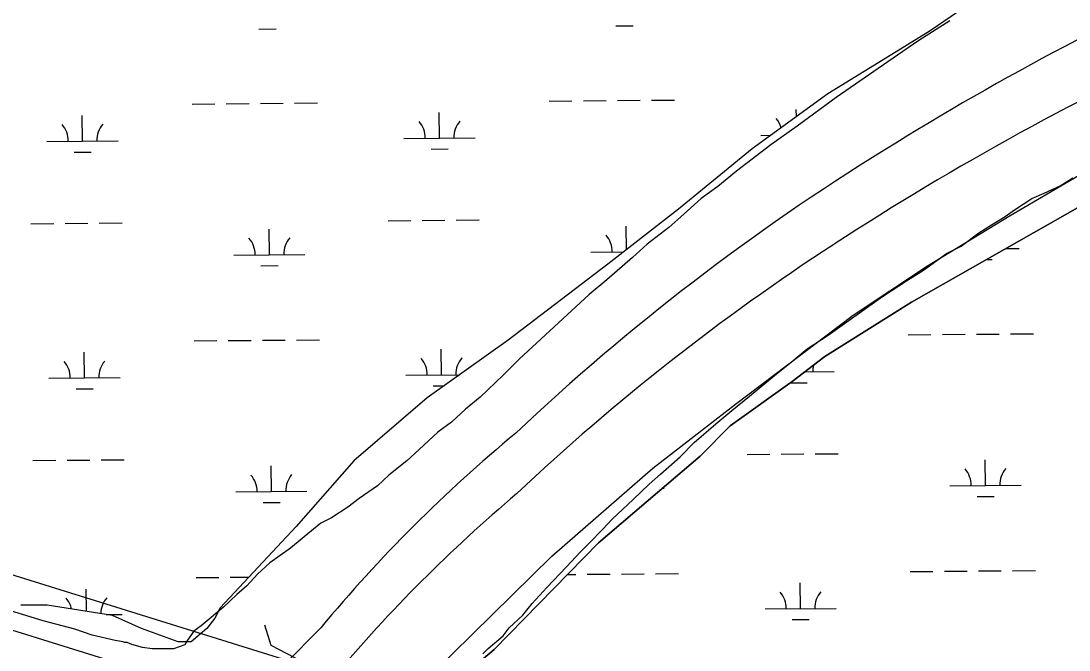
# Model space of a CAD drawing. Extents: x 3567028 to 3605064, y 510945 to 536587.
# Drawn here: x 3587589 to 3589063, y 532320 to 533204 of the extents above; entities that cross this region are included whole.
import ezdxf

# ---------------------------------------------------------------- set-up
doc = ezdxf.new("R2010")
doc.units = 0
for name, color, linetype in [('V-BRDG-IDEN', 7, 'Continuous'), ('V-ROAD-CNTR', 7, 'Continuous'), ('V-SITE-VEGE', 7, 'Continuous'), ('V-TOPO-SHOR', 7, 'Continuous'), ('V-UTIL-LINE', 7, 'Continuous'), ('V-WETL-SWMP', 7, 'Continuous')]:
    doc.layers.add(name, color=color, linetype=linetype)

msp = doc.modelspace()

# ---------------------------------------------------------------- linework, layer by layer
at = {"layer": 'V-BRDG-IDEN'}
for p, q in [((3587941.1, 532326.4), (3587932.1, 532355)), ((3588053, 532268.2), (3587941.1, 532326.4))]:
    msp.add_line(p, q, dxfattribs=at)
at = {"layer": 'V-ROAD-CNTR'}
for centre, radius, start, end in [((3590902.3, 529663.2), 3961, 113.5499, 121.9917), ((3590975, 529440), 4114.8, 114.5407, 123.0244), ((3590488.2, 530290.1), 3210, 121.6507, 133.3402), ((3590459, 530232.1), 3169.4, 123.0125, 133.2736), ((3589616.1, 531016.1), 2087.9, 129.6057, 140.2523), ((3589663.4, 530907), 2135.8, 130.1447, 139.8921), ((3589478.7, 530871.7), 2084.1, 134.7762, 147.4589)]:
    msp.add_arc(centre, radius, start, end, dxfattribs=at)
at = {"layer": 'V-SITE-VEGE'}
for p, q in [((3588895.2, 533203.7), (3588851.8, 533176.4)), ((3588851.8, 533176.4), (3588821.5, 533155.7)), ((3588821.5, 533155.7), (3588735.5, 533096.4)), ((3588735.5, 533096.4), (3588680.6, 533055.8)), ((3588680.6, 533055.8), (3588643.7, 533029.5)), ((3588643.7, 533029.5), (3588595.5, 532992.7)), ((3588595.5, 532992.7), (3588569, 532971)), ((3589050.3, 532972.1), (3589068.3, 532983.4)), ((3588569, 532971), (3588545.4, 532954.1)), ((3589027.6, 532961.8), (3589050.3, 532972.1)), ((3588545.4, 532954.1), (3588517, 532928.6)), ((3588986, 532938.2), (3589010.6, 532954.3)), ((3589010.6, 532954.3), (3589027.6, 532961.8)), ((3588972.8, 532928.8), (3588986, 532938.2)), ((3588517, 532928.6), (3588500, 532913.6)), ((3588953.9, 532917.5), (3588972.8, 532928.8)), ((3588500, 532913.6), (3588469.7, 532890)), ((3588911.3, 532887.4), (3588935.9, 532906.2)), ((3588935.9, 532906.2), (3588953.9, 532917.5)), ((3588469.7, 532890), (3588448.9, 532871.2)), ((3588858.4, 532853.5), (3588890.5, 532877)), ((3588890.5, 532877), (3588911.3, 532887.4)), ((3588448.9, 532871.2), (3588413, 532840.1)), ((3588835.7, 532839.4), (3588858.4, 532853.5)), ((3588413, 532840.1), (3588388.4, 532819.3)), ((3588800.7, 532816.8), (3588835.7, 532839.4)), ((3588388.4, 532819.3), (3588290, 532728.8)), ((3588778, 532800.7), (3588800.7, 532816.8)), ((3588744, 532776.2), (3588778, 532800.7)), ((3588724.1, 532762.1), (3588744, 532776.2)), ((3588694.8, 532743.3), (3588724.1, 532762.1)), ((3588672.1, 532724.4), (3588694.8, 532743.3)), ((3588290, 532728.8), (3588267.3, 532706.2)), ((3588648.5, 532705.6), (3588672.1, 532724.4)), ((3588267.3, 532706.2), (3588235.1, 532675.1)), ((3588613.5, 532676.4), (3588648.5, 532705.6)), ((3588235.1, 532675.1), (3588214.3, 532658.1)), ((3588588.9, 532656.6), (3588613.5, 532676.4)), ((3588214.3, 532658.1), (3588194.5, 532640.2)), ((3588566.2, 532637.7), (3588588.9, 532656.6)), ((3588194.5, 532640.2), (3588175.6, 532626.1)), ((3588175.6, 532626.1), (3588149.1, 532601.6)), ((3588535.9, 532611.3), (3588566.2, 532637.7)), ((3588516.1, 532591.5), (3588535.9, 532611.3)), ((3588149.1, 532601.6), (3588132, 532585.6)), ((3588132, 532585.6), (3588106.5, 532565.8)), ((3588488.6, 532567), (3588516.1, 532591.5)), ((3588106.5, 532565.8), (3588090.4, 532550.7)), ((3588472.6, 532552.9), (3588488.6, 532567)), ((3588090.4, 532550.7), (3588064.9, 532532.8)), ((3588449.9, 532531.2), (3588472.6, 532552.9)), ((3588064.9, 532532.8), (3588048.8, 532520.5)), ((3588420.5, 532503.9), (3588449.9, 532531.2)), ((3588048.8, 532520.5), (3588026.1, 532505.5)), ((3588011, 532498), (3587987.4, 532479.1)), ((3588026.1, 532505.5), (3588011, 532498)), ((3588407.3, 532489.7), (3588420.5, 532503.9)), ((3587987.4, 532479.1), (3587968.5, 532463.1)), ((3588388.4, 532469.9), (3588407.3, 532489.7)), ((3587968.5, 532463.1), (3587939.1, 532442.4)), ((3588376.1, 532457.7), (3588388.4, 532469.9)), ((3588356.2, 532436.9), (3588376.1, 532457.7)), ((3587939.1, 532442.4), (3587922.1, 532426.3)), ((3588328.8, 532407.7), (3588356.2, 532436.9)), ((3587922.1, 532426.3), (3587907, 532410.3)), ((3587907, 532410.3), (3587892.8, 532398.1)), ((3588307.9, 532385.1), (3588328.8, 532407.7)), ((3587892.8, 532398.1), (3587873.9, 532380.1)), ((3587620.7, 532360.8), (3587539.6, 532385.5)), ((3587873.9, 532380.1), (3587842.7, 532353.8)), ((3588294.7, 532369.1), (3588307.9, 532385.1)), ((3587665.1, 532349.3), (3587620.7, 532360.8)), ((3588275.8, 532351.2), (3588294.7, 532369.1)), ((3587689.6, 532340.8), (3587665.1, 532349.3)), ((3587832.3, 532346.2), (3587823.7, 532334)), ((3587842.7, 532353.8), (3587832.3, 532346.2)), ((3588267.3, 532339.8), (3588275.8, 532351.2)), ((3587721.7, 532333.2), (3587689.6, 532340.8)), ((3587733.1, 532331.3), (3587721.7, 532333.2)), ((3587735, 532330.3), (3587733.1, 532331.3)), ((3587738.7, 532330.3), (3587735, 532330.3)), ((3587745.3, 532327.5), (3587738.7, 532330.3)), ((3587823.7, 532334), (3587819.9, 532327.4)), ((3588246.4, 532321.9), (3588267.3, 532339.8)), ((3587760.4, 532323.7), (3587745.3, 532327.5)), ((3587773.7, 532321.8), (3587760.4, 532323.7)), ((3587803.9, 532321.7), (3587773.7, 532321.8)), ((3587819.9, 532327.4), (3587803.9, 532321.7)), ((3588238.9, 532314.4), (3588246.4, 532321.9))]:
    msp.add_line(p, q, dxfattribs=at)
at = {"layer": 'V-TOPO-SHOR'}
for points in [[(3588477.5, 532575.5), (3588593.9, 532665.5), (3588759.2, 532790.5), (3588864, 532859.8), (3588979.9, 532930.3), (3589076, 532986.6)], [(3589077.8, 532943.3), (3588841.2, 532808.8), (3588719.5, 532732.2), (3588673.4, 532697), (3588586.2, 532635), (3588544.1, 532592.1), (3588484.3, 532541.2), (3588401.1, 532470.7), (3588254.8, 532320.8), (3588230.6, 532300.4), (3588114.7, 532204.9), (3588092.8, 532188.7), (3588085.8, 532188.1), (3588081.6, 532190.3), (3588075.6, 532198.1), (3588078.5, 532206.4), (3588168.2, 532287.3), (3588335.9, 532452), (3588477.5, 532575.5)]]:
    msp.add_lwpolyline(points, dxfattribs=at)
at = {"layer": 'V-UTIL-LINE'}
for points in [[(3596327.8, 519244.7), (3596555.7, 520553.5), (3596608.7, 520856.4), (3596642.8, 521383.2), (3596692.8, 522850), (3596727.6, 524403.4), (3596836.4, 524401.6), (3596810.3, 524627.5), (3596703.2, 525545), (3596437.4, 527490.4), (3596297.3, 528599.7), (3596136.1, 529068.6), (3595798.6, 529823.1), (3595723.9, 529790.6), (3593807.5, 530393.4), (3590721.5, 531321.4), (3590641.1, 531392.9), (3586481.9, 532688.7), (3586460.6, 532628.9), (3586412.1, 532650), (3586126, 532775.2), (3585921.6, 532944.8), (3585269.7, 534343.3), (3585128.3, 534649.8)], [(3585262.9, 534651), (3586025.6, 533001.3), (3586128.2, 532876.5), (3589487.5, 531831.1), (3594583.8, 530246.2), (3594630.3, 530174.4), (3594544.4, 526966.9), (3594544.4, 526966.2), (3594533.5, 526554.8), (3594478.7, 524510.1), (3594531.7, 524441.6), (3594542.5, 524391.4), (3594726.3, 524375.6), (3594242.1, 521684.3), (3594146, 521331.8), (3594061.4, 521334.5), (3594004.2, 521248), (3593910.4, 521193.7), (3593722.3, 520581), (3593792.3, 520296.6)]]:
    msp.add_lwpolyline(points, dxfattribs=at)
at = {"layer": 'V-WETL-SWMP'}
for p, q in [((3588926.5, 533230.3), (3588867.6, 533189.8)), ((3587924, 533192.4), (3587948, 533192.6)), ((3588425.9, 533196.7), (3588449.9, 533196.9)), ((3588867.6, 533189.8), (3588819.7, 533160.4)), ((3588819.7, 533160.4), (3588723.9, 533101.4)), ((3588723.9, 533101.4), (3588617.1, 533024.1)), ((3587830.1, 533087), (3587862.1, 533087.3)), ((3587878.1, 533087.4), (3587910.1, 533087.7)), ((3587926.1, 533087.8), (3587958.1, 533088.1)), ((3587974.1, 533088.2), (3588006.1, 533088.5)), ((3588332, 533091.2), (3588364, 533091.5)), ((3588380, 533091.6), (3588412, 533091.9)), ((3588428, 533092), (3588460, 533092.3)), ((3588476, 533092.4), (3588508, 533092.7)), ((3587675.9, 533034.9), (3587675.6, 533070.9)), ((3588177.8, 533039.2), (3588177.5, 533075.2)), ((3588679.5, 533069.3), (3588679.4, 533079.4)), ((3588127.8, 533038.8), (3588227.8, 533039.6)), ((3588629.7, 533043), (3588643.4, 533043.1)), ((3587625.9, 533034.5), (3587725.9, 533035.4)), ((3588165.9, 533023.6), (3588189.9, 533023.9)), ((3588617.1, 533024.1), (3588513.9, 532939.3)), ((3587664.1, 533019.4), (3587688.1, 533019.6)), ((3588513.9, 532939.3), (3588414.5, 532862)), ((3587603.5, 532918.9), (3587635.5, 532919.2)), ((3587651.5, 532919.3), (3587683.5, 532919.6)), ((3587699.5, 532919.7), (3587731.5, 532920)), ((3588105.4, 532923.1), (3588137.4, 532923.4)), ((3588153.4, 532923.5), (3588185.4, 532923.8)), ((3588201.4, 532923.9), (3588233.4, 532924.2)), ((3587938.7, 532875.3), (3587938.4, 532911.3)), ((3588440.6, 532882.3), (3588440.3, 532915.5)), ((3587888.7, 532874.9), (3587988.7, 532875.7)), ((3588390.6, 532879.1), (3588437, 532879.5)), ((3588973.5, 532884), (3588992.5, 532884.2)), ((3587926.8, 532859.8), (3587950.8, 532860)), ((3588414.5, 532862), (3588274.5, 532755.2)), ((3588945.9, 532868.4), (3588954.7, 532868.5)), ((3588836.7, 532762.8), (3588868.7, 532763.1)), ((3588884.7, 532763.2), (3588916.7, 532763.5)), ((3588932.7, 532763.6), (3588964.7, 532763.9)), ((3588980.7, 532764), (3589012.7, 532764.3)), ((3587832.9, 532754.3), (3587864.9, 532754.6)), ((3587880.9, 532754.7), (3587912.9, 532755)), ((3587928.9, 532755.1), (3587960.9, 532755.4)), ((3587976.9, 532755.5), (3588008.9, 532755.8)), ((3588274.5, 532755.2), (3588160.3, 532674.1)), ((3588180.6, 532706.5), (3588180.3, 532742.5)), ((3587678.7, 532702.3), (3587678.4, 532738.3)), ((3587628.7, 532701.9), (3587728.7, 532702.7)), ((3588130.6, 532706.1), (3588206.3, 532706.7)), ((3588691.5, 532710.8), (3588732.5, 532711.2)), ((3587666.9, 532686.8), (3587690.9, 532687)), ((3588168.8, 532691), (3588184.3, 532691.1)), ((3588670.8, 532695.2), (3588694.7, 532695.4)), ((3588160.3, 532674.1), (3588057.2, 532585.7)), ((3588610.1, 532594.7), (3588642.1, 532595)), ((3588658.1, 532595.1), (3588690.1, 532595.4)), ((3588706.1, 532595.5), (3588738.1, 532595.8)), ((3587606.3, 532586.2), (3587638.3, 532586.5)), ((3587654.3, 532586.6), (3587686.3, 532586.9)), ((3587702.3, 532587), (3587734.3, 532587.3)), ((3588057.2, 532585.7), (3587976.1, 532493.6)), ((3588945.3, 532551.1), (3588945, 532587.1)), ((3587941.5, 532542.6), (3587941.2, 532578.6)), ((3588895.3, 532550.7), (3588995.3, 532551.5)), ((3587891.5, 532542.2), (3587991.5, 532543.1)), ((3588491.5, 532547.3), (3588493.4, 532547.3)), ((3588933.5, 532535.6), (3588957.5, 532535.8)), ((3587929.7, 532527.1), (3587953.7, 532527.3)), ((3587976.1, 532493.6), (3587869.3, 532379.4)), ((3587835.7, 532421.7), (3587867.7, 532421.9)), ((3587883.7, 532422.1), (3587909.4, 532422.3)), ((3588357.6, 532426.1), (3588369.6, 532426.2)), ((3588385.6, 532426.3), (3588417.6, 532426.6)), ((3588433.6, 532426.7), (3588465.6, 532427)), ((3588481.6, 532427.1), (3588513.6, 532427.4)), ((3588839.5, 532430.2), (3588871.5, 532430.4)), ((3588887.5, 532430.6), (3588919.5, 532430.8)), ((3588935.5, 532431), (3588967.5, 532431.2)), ((3588983.5, 532431.4), (3589015.5, 532431.6)), ((3587681.5, 532374.3), (3587681.2, 532405.6)), ((3588685.3, 532378.1), (3588685, 532414.1)), ((3587626.2, 532383.1), (3587589.3, 532383.1)), ((3587718.3, 532368.4), (3587626.2, 532383.1)), ((3587869.3, 532379.4), (3587861.9, 532364.7)), ((3588635.4, 532377.7), (3588735.3, 532378.5)), ((3587709.1, 532369.9), (3587731.5, 532370)), ((3587758.8, 532350), (3587718.3, 532368.4)), ((3587861.9, 532364.7), (3587850.9, 532350)), ((3588673.5, 532362.6), (3588697.5, 532362.8)), ((3587810.4, 532331.5), (3587758.8, 532350)), ((3587850.9, 532350), (3587828.8, 532331.5)), ((3587828.8, 532331.5), (3587810.4, 532331.5))]:
    msp.add_line(p, q, dxfattribs=at)
msp.add_lwpolyline([(3587944, 531950.3), (3587981.7, 532028.1), (3588017.5, 532066.4), (3588055.8, 532097), (3588076.2, 532122.6), (3588106.9, 532171.1), (3588114.7, 532204.9), (3588230.6, 532300.4), (3588254.8, 532320.8), (3588401.1, 532470.7), (3588484.3, 532541.2), (3588544.1, 532592.1), (3588586.2, 532635), (3588673.4, 532697), (3588719.5, 532732.2), (3588841.2, 532808.8), (3589077.8, 532943.3)], dxfattribs=at)
for centre, start, end in [((3588624.5, 533043.4), 17.1228, 41.2552), ((3587620.7, 533035), 359.7115, 41.2552), ((3587731.2, 533035.9), 139.7115, 181.2552), ((3588122.6, 533039.2), 359.7115, 41.2552), ((3588233.1, 533040.1), 139.7115, 181.2552), ((3587883.5, 532875.3), 359.7115, 41.2552), ((3587994, 532876.2), 139.7115, 181.2552), ((3588385.4, 532879.5), 359.7115, 41.2552), ((3588125.4, 532706.5), 359.7115, 41.2552), ((3588235.9, 532707.5), 139.7115, 181.2552), ((3587623.5, 532702.3), 359.7115, 41.2552), ((3587734, 532703.2), 139.7115, 181.2552), ((3588737.8, 532711.7), 166.3056, 181.2552), ((3587886.3, 532542.6), 359.7115, 41.2552), ((3587996.8, 532543.6), 139.7115, 181.2552), ((3588890.1, 532551.1), 359.7115, 41.2552), ((3589000.6, 532552.1), 139.7115, 181.2552), ((3587626.3, 532369.6), 13.0785, 41.2552), ((3587736.8, 532370.6), 139.7115, 179.1894), ((3588630.1, 532378.1), 359.7115, 41.2552), ((3588740.6, 532379.1), 139.7115, 181.2552)]:
    msp.add_arc(centre, 35.2, start, end, dxfattribs=at)

doc.saveas('drawing.dxf')
